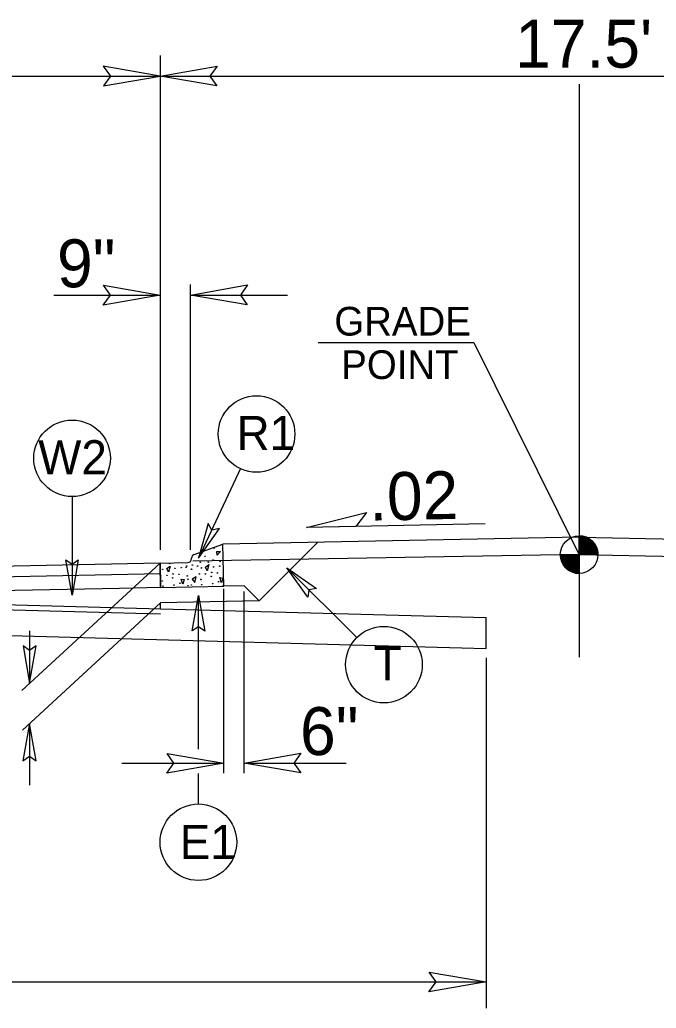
# Model space of a CAD drawing. Extents: x 957297 to 961629, y 830661 to 840840.
# Drawn here: x 959403.5 to 959507.1, y 837310.6 to 837471.5 of the extents above; entities that cross this region are included whole.
import ezdxf

# ---------------------------------------------------------------- set-up
doc = ezdxf.new("R2010")
doc.units = 0
for name, color, linetype in [('Default', 7, 'Continuous'), ('Old_Level_1', 7, 'Continuous'), ('Old_Level_11', 7, 'Continuous'), ('Old_Level_3', 7, 'Continuous'), ('Prop CMT Pvmt Milling', 7, 'Continuous'), ('Prop Dimension Text', 7, 'Continuous'), ('Typical ID Circle CELL', 7, 'Continuous'), ('Typical Terminator CELL', 7, 'Continuous'), ('Typical Text Grade Point CELL', 7, 'Continuous'), ('Typical Text ID Circle CELL', 7, 'Continuous')]:
    doc.layers.add(name, color=color, linetype=linetype)

msp = doc.modelspace()

# ---------------------------------------------------------------- linework, layer by layer
at = {"layer": 'Default'}
for p, q in [((959494.54, 837461.01), (959494.54, 837367.71)), ((959494.54, 837387.27), (959436.57, 837386.11)), ((959494.54, 837387.27), (959552.51, 837386.11)), ((959442.47, 837376.89), (959451.99, 837386.42)), ((959494.54, 837384.43), (959431.7, 837383.37)), ((959494.54, 837384.43), (959557.49, 837383.17))]:
    msp.add_line(p, q, dxfattribs=at)
at = {"layer": 'Old_Level_1'}
for p, q in [((959426.38, 837465.69), (959426.38, 837385.2)), ((959332.9, 837462.34), (959426.38, 837462.34)), ((959426.38, 837462.34), (959562.7, 837462.34)), ((959431.33, 837385.22), (959431.33, 837428.44)), ((959409.07, 837426.7), (959426.38, 837426.7)), ((959431.33, 837426.7), (959447.12, 837426.7)), ((959479.24, 837389.44), (959450.18, 837388.85)), ((959494.54, 837384.43), (959494.54, 837387.49)), ((959494.54, 837384.43), (959494.54, 837387.49)), ((959494.54, 837384.43), (959494.54, 837387.49)), ((959491.48, 837384.43), (959494.54, 837384.43)), ((959491.48, 837384.43), (959494.54, 837384.43)), ((959491.48, 837384.43), (959494.54, 837384.43)), ((959497.6, 837384.43), (959494.54, 837384.43)), ((959494.54, 837381.38), (959494.54, 837384.43)), ((959494.54, 837384.43), (959494.54, 837381.38)), ((959497.6, 837384.43), (959494.54, 837384.43)), ((959494.54, 837381.38), (959494.54, 837384.43)), ((959494.54, 837384.43), (959494.54, 837381.38)), ((959497.6, 837384.43), (959494.54, 837384.43)), ((959494.54, 837381.38), (959494.54, 837384.43)), ((959494.54, 837384.43), (959494.54, 837381.38)), ((959426.38, 837383.05), (959206.42, 837378.6)), ((959426.38, 837383.05), (959403.87, 837362.33)), ((959426.42, 837381.32), (959206.42, 837376.87)), ((959419.77, 837378.93), (959354.01, 837377.6)), ((959426.46, 837379.07), (959419.77, 837378.93)), ((959440.02, 837379.34), (959436.72, 837379.28)), ((959436.72, 837348.83), (959436.72, 837378.85)), ((959440.02, 837379.34), (959442.47, 837376.89)), ((959440.02, 837348.83), (959440.02, 837378.45)), ((959442.47, 837376.89), (959426.46, 837376.57)), ((959426.46, 837376.57), (959403.96, 837355.86)), ((959426.46, 837375.63), (959426.46, 837376.57)), ((959479.43, 837369.14), (959479.42, 837374.18)), ((959405.14, 837372), (959405.13, 837363.5)), ((959479.39, 837367.65), (959479.39, 837310.58)), ((959405.14, 837356.95), (959405.14, 837346.9)), ((959420.12, 837350.47), (959436.72, 837350.47)), ((959440.02, 837350.47), (959456.62, 837350.47)), ((959133.56, 837314.86), (959479.39, 837314.86))]:
    msp.add_line(p, q, dxfattribs=at)
for points in [[(959494.58, 837387.49), (959494.58, 837387.49), (959494.58, 837384.43)], [(959494.58, 837387.49), (959494.58, 837387.49), (959494.58, 837384.43)], [(959494.58, 837387.49), (959494.58, 837387.49), (959494.58, 837384.43)], [(959494.63, 837387.49), (959494.63, 837384.43)], [(959494.63, 837387.49), (959494.63, 837384.43)], [(959494.63, 837387.49), (959494.63, 837384.43)], [(959494.69, 837387.49), (959494.69, 837384.43)], [(959494.69, 837387.49), (959494.69, 837384.43)], [(959494.69, 837387.49), (959494.69, 837384.43)], [(959494.76, 837387.48), (959494.76, 837384.43)], [(959494.76, 837387.48), (959494.76, 837384.43)], [(959494.76, 837387.48), (959494.76, 837384.43)], [(959494.82, 837387.48), (959494.82, 837384.43)], [(959494.82, 837387.48), (959494.82, 837384.43)], [(959494.82, 837387.48), (959494.82, 837384.43)], [(959494.88, 837387.48), (959494.88, 837384.43)], [(959494.88, 837387.48), (959494.88, 837384.43)], [(959494.88, 837387.48), (959494.88, 837384.43)], [(959494.94, 837387.46), (959494.94, 837384.43)], [(959494.94, 837387.46), (959494.94, 837384.43)], [(959494.94, 837387.46), (959494.94, 837384.43)], [(959495, 837387.46), (959495, 837384.43)], [(959495, 837387.46), (959495, 837384.43)], [(959495, 837387.46), (959495, 837384.43)], [(959495.06, 837387.44), (959495.06, 837384.43)], [(959495.06, 837387.44), (959495.06, 837384.43)], [(959495.06, 837387.44), (959495.06, 837384.43)], [(959495.12, 837387.44), (959495.12, 837384.43)], [(959495.12, 837387.44), (959495.12, 837384.43)], [(959495.12, 837387.44), (959495.12, 837384.43)], [(959495.19, 837387.43), (959495.19, 837384.43)], [(959495.19, 837387.43), (959495.19, 837384.43)], [(959495.19, 837387.43), (959495.19, 837384.43)], [(959495.25, 837387.41), (959495.25, 837384.43)], [(959495.25, 837387.41), (959495.25, 837384.43)], [(959495.25, 837387.41), (959495.25, 837384.43)], [(959495.31, 837387.39), (959495.31, 837384.43)], [(959495.31, 837387.39), (959495.31, 837384.43)], [(959495.31, 837387.39), (959495.31, 837384.43)], [(959495.37, 837387.37), (959495.37, 837384.43)], [(959495.37, 837387.37), (959495.37, 837384.43)], [(959495.37, 837387.37), (959495.37, 837384.43)], [(959495.44, 837387.36), (959495.44, 837384.43)], [(959495.44, 837387.36), (959495.44, 837384.43)], [(959495.44, 837387.36), (959495.44, 837384.43)], [(959495.49, 837387.33), (959495.49, 837384.43)], [(959495.49, 837387.33), (959495.49, 837384.43)], [(959495.49, 837387.33), (959495.49, 837384.43)], [(959495.56, 837387.32), (959495.55, 837384.43)], [(959495.56, 837387.32), (959495.55, 837384.43)], [(959495.56, 837387.32), (959495.55, 837384.43)], [(959495.61, 837387.3), (959495.61, 837384.43)], [(959495.61, 837387.3), (959495.61, 837384.43)], [(959495.61, 837387.3), (959495.61, 837384.43)], [(959495.67, 837387.28), (959495.67, 837384.43)], [(959495.67, 837387.28), (959495.67, 837384.43)], [(959495.67, 837387.28), (959495.67, 837384.43)], [(959495.74, 837387.25), (959495.74, 837384.43)], [(959495.74, 837387.25), (959495.74, 837384.43)], [(959495.74, 837387.25), (959495.74, 837384.43)], [(959495.8, 837387.23), (959495.8, 837384.43)], [(959495.8, 837387.23), (959495.8, 837384.43)], [(959495.8, 837387.23), (959495.8, 837384.43)], [(959495.86, 837387.19), (959495.86, 837384.43)], [(959495.86, 837387.19), (959495.86, 837384.43)], [(959495.86, 837387.19), (959495.86, 837384.43)], [(959495.91, 837387.17), (959495.91, 837384.43)], [(959495.91, 837387.17), (959495.91, 837384.43)], [(959495.91, 837387.17), (959495.91, 837384.43)], [(959495.97, 837387.14), (959495.97, 837384.43)], [(959495.97, 837387.14), (959495.97, 837384.43)], [(959495.97, 837387.14), (959495.97, 837384.43)], [(959496.04, 837387.11), (959496.04, 837384.43)], [(959496.04, 837387.11), (959496.04, 837384.43)], [(959496.04, 837387.11), (959496.04, 837384.43)], [(959496.1, 837387.07), (959496.1, 837384.43)], [(959496.1, 837387.07), (959496.1, 837384.43)], [(959496.1, 837387.07), (959496.1, 837384.43)], [(959496.16, 837387.03), (959496.16, 837384.43)], [(959496.16, 837387.03), (959496.16, 837384.43)], [(959496.16, 837387.03), (959496.16, 837384.43)], [(959496.23, 837386.98), (959496.23, 837384.43)], [(959496.23, 837386.98), (959496.23, 837384.43)], [(959496.23, 837386.98), (959496.23, 837384.43)], [(959496.29, 837386.94), (959496.29, 837384.43)], [(959496.29, 837386.94), (959496.29, 837384.43)], [(959496.29, 837386.94), (959496.29, 837384.43)], [(959496.34, 837386.91), (959496.34, 837384.43)], [(959496.34, 837386.91), (959496.34, 837384.43)], [(959496.34, 837386.91), (959496.34, 837384.43)], [(959496.41, 837386.86), (959496.41, 837384.43)], [(959496.41, 837386.86), (959496.41, 837384.43)], [(959496.41, 837386.86), (959496.41, 837384.43)], [(959496.47, 837386.81), (959496.47, 837384.43)], [(959496.47, 837386.81), (959496.47, 837384.43)], [(959496.47, 837386.81), (959496.47, 837384.43)], [(959496.53, 837386.76), (959496.53, 837384.43)], [(959496.53, 837386.76), (959496.53, 837384.43)], [(959496.53, 837386.76), (959496.53, 837384.43)], [(959496.59, 837386.7), (959496.59, 837384.43)], [(959496.59, 837386.7), (959496.59, 837384.43)], [(959496.59, 837386.7), (959496.59, 837384.43)], [(959496.65, 837386.64), (959496.65, 837384.43)], [(959496.65, 837386.64), (959496.65, 837384.43)], [(959496.65, 837386.64), (959496.65, 837384.43)], [(959496.72, 837386.58), (959496.72, 837384.43)], [(959496.72, 837386.58), (959496.72, 837384.43)], [(959496.72, 837386.58), (959496.72, 837384.43)], [(959496.77, 837386.52), (959496.77, 837384.43)], [(959496.77, 837386.52), (959496.77, 837384.43)], [(959496.77, 837386.52), (959496.77, 837384.43)], [(959496.83, 837386.46), (959496.83, 837384.43)], [(959496.83, 837386.46), (959496.83, 837384.43)], [(959496.83, 837386.46), (959496.83, 837384.43)], [(959496.89, 837386.39), (959496.89, 837384.43)], [(959496.89, 837386.39), (959496.89, 837384.43)], [(959496.89, 837386.39), (959496.89, 837384.43)], [(959496.95, 837386.3), (959496.95, 837384.43)], [(959496.95, 837386.3), (959496.95, 837384.43)], [(959496.95, 837386.3), (959496.95, 837384.43)], [(959497.02, 837386.23), (959497.02, 837384.43)], [(959497.02, 837386.23), (959497.02, 837384.43)], [(959497.02, 837386.23), (959497.02, 837384.43)], [(959497.08, 837386.14), (959497.08, 837384.43)], [(959497.08, 837386.14), (959497.08, 837384.43)], [(959497.08, 837386.14), (959497.08, 837384.43)], [(959497.14, 837386.05), (959497.14, 837384.43)], [(959497.14, 837386.05), (959497.14, 837384.43)], [(959497.14, 837386.05), (959497.14, 837384.43)], [(959497.2, 837385.94), (959497.2, 837384.43)], [(959497.2, 837385.94), (959497.2, 837384.43)], [(959497.2, 837385.94), (959497.2, 837384.43)], [(959497.26, 837385.84), (959497.26, 837384.43)], [(959497.26, 837385.84), (959497.26, 837384.43)], [(959497.26, 837385.84), (959497.26, 837384.43)], [(959497.32, 837385.69), (959497.32, 837384.43)], [(959497.32, 837385.69), (959497.32, 837384.43)], [(959497.32, 837385.69), (959497.32, 837384.43)], [(959497.39, 837385.55), (959497.39, 837384.43)], [(959497.39, 837385.55), (959497.39, 837384.43)], [(959497.39, 837385.55), (959497.39, 837384.43)], [(959497.45, 837385.39), (959497.45, 837384.43)], [(959497.45, 837385.39), (959497.45, 837384.43)], [(959497.45, 837385.39), (959497.45, 837384.43)], [(959497.51, 837385.18), (959497.51, 837384.43)], [(959497.51, 837385.18), (959497.51, 837384.43)], [(959497.51, 837385.18), (959497.51, 837384.43)], [(959491.5, 837384.43), (959491.5, 837384.11)], [(959491.5, 837384.43), (959491.5, 837384.11)], [(959491.5, 837384.43), (959491.5, 837384.11)], [(959491.56, 837384.43), (959491.56, 837383.74)], [(959491.56, 837384.43), (959491.56, 837383.74)], [(959491.56, 837384.43), (959491.56, 837383.74)], [(959491.62, 837384.43), (959491.62, 837383.52)], [(959491.62, 837384.43), (959491.62, 837383.52)], [(959491.62, 837384.43), (959491.62, 837383.52)], [(959491.68, 837384.43), (959491.68, 837383.34)], [(959491.68, 837384.43), (959491.68, 837383.34)], [(959491.68, 837384.43), (959491.68, 837383.34)], [(959491.75, 837384.43), (959491.75, 837383.2)], [(959491.75, 837384.43), (959491.75, 837383.2)], [(959491.75, 837384.43), (959491.75, 837383.2)], [(959491.81, 837384.43), (959491.81, 837383.07)], [(959491.81, 837384.43), (959491.81, 837383.07)], [(959491.81, 837384.43), (959491.81, 837383.07)], [(959491.87, 837384.43), (959491.87, 837382.95)], [(959491.87, 837384.43), (959491.87, 837382.95)], [(959491.87, 837384.43), (959491.87, 837382.95)], [(959491.93, 837384.43), (959491.93, 837382.84)], [(959491.93, 837384.43), (959491.93, 837382.84)], [(959491.93, 837384.43), (959491.93, 837382.84)], [(959492, 837384.43), (959492, 837382.75)], [(959492, 837384.43), (959492, 837382.75)], [(959492, 837384.43), (959492, 837382.75)], [(959492.06, 837384.43), (959492.06, 837382.66)], [(959492.06, 837384.43), (959492.06, 837382.66)], [(959492.06, 837384.43), (959492.06, 837382.66)], [(959492.12, 837384.43), (959492.12, 837382.57)], [(959492.12, 837384.43), (959492.12, 837382.57)], [(959492.12, 837384.43), (959492.12, 837382.57)], [(959492.18, 837384.43), (959492.18, 837382.5)], [(959492.18, 837384.43), (959492.18, 837382.5)], [(959492.18, 837384.43), (959492.18, 837382.5)], [(959492.24, 837384.43), (959492.24, 837382.44)], [(959492.24, 837384.43), (959492.24, 837382.44)], [(959492.24, 837384.43), (959492.24, 837382.44)], [(959492.29, 837384.43), (959492.29, 837382.36)], [(959492.29, 837384.43), (959492.29, 837382.36)], [(959492.29, 837384.43), (959492.29, 837382.36)], [(959492.35, 837384.43), (959492.35, 837382.29)], [(959492.35, 837384.43), (959492.35, 837382.29)], [(959492.35, 837384.43), (959492.35, 837382.29)], [(959492.42, 837384.43), (959492.42, 837382.24)], [(959492.42, 837384.43), (959492.42, 837382.24)], [(959492.42, 837384.43), (959492.42, 837382.24)], [(959492.48, 837384.43), (959492.48, 837382.18)], [(959492.48, 837384.43), (959492.48, 837382.18)], [(959492.48, 837384.43), (959492.48, 837382.18)], [(959492.54, 837384.43), (959492.54, 837382.12)], [(959492.54, 837384.43), (959492.54, 837382.12)], [(959492.54, 837384.43), (959492.54, 837382.12)], [(959492.6, 837384.43), (959492.6, 837382.08)], [(959492.6, 837384.43), (959492.6, 837382.08)], [(959492.6, 837384.43), (959492.6, 837382.08)], [(959492.67, 837384.43), (959492.67, 837382.02)], [(959492.67, 837384.43), (959492.67, 837382.02)], [(959492.67, 837384.43), (959492.67, 837382.02)], [(959492.72, 837384.43), (959492.72, 837381.98)], [(959492.72, 837384.43), (959492.72, 837381.98)], [(959492.72, 837384.43), (959492.72, 837381.98)], [(959492.79, 837384.43), (959492.79, 837381.93)], [(959492.79, 837384.43), (959492.79, 837381.93)], [(959492.79, 837384.43), (959492.79, 837381.93)], [(959492.85, 837384.43), (959492.85, 837381.9)], [(959492.85, 837384.43), (959492.85, 837381.9)], [(959492.85, 837384.43), (959492.85, 837381.9)], [(959492.91, 837384.43), (959492.91, 837381.84)], [(959492.91, 837384.43), (959492.91, 837381.84)], [(959492.91, 837384.43), (959492.91, 837381.84)], [(959492.98, 837384.43), (959492.98, 837381.81)], [(959492.98, 837384.43), (959492.98, 837381.81)], [(959492.98, 837384.43), (959492.98, 837381.81)], [(959493.04, 837384.43), (959493.04, 837381.77)], [(959493.04, 837384.43), (959493.04, 837381.77)], [(959493.04, 837384.43), (959493.04, 837381.77)], [(959493.1, 837384.43), (959493.1, 837381.74)], [(959493.1, 837384.43), (959493.1, 837381.74)], [(959493.1, 837384.43), (959493.1, 837381.74)], [(959493.15, 837384.43), (959493.15, 837381.72)], [(959493.15, 837384.43), (959493.15, 837381.72)], [(959493.15, 837384.43), (959493.15, 837381.72)], [(959493.21, 837384.43), (959493.21, 837381.68)], [(959493.21, 837384.43), (959493.21, 837381.68)], [(959493.21, 837384.43), (959493.21, 837381.68)], [(959493.28, 837384.43), (959493.28, 837381.65)], [(959493.28, 837384.43), (959493.28, 837381.65)], [(959493.28, 837384.43), (959493.28, 837381.65)], [(959493.34, 837384.43), (959493.34, 837381.63)], [(959493.34, 837384.43), (959493.34, 837381.63)], [(959493.34, 837384.43), (959493.34, 837381.63)], [(959493.4, 837384.43), (959493.4, 837381.59)], [(959493.4, 837384.43), (959493.4, 837381.59)], [(959493.4, 837384.43), (959493.4, 837381.59)], [(959493.46, 837384.43), (959493.46, 837381.58)], [(959493.46, 837384.43), (959493.46, 837381.58)], [(959493.46, 837384.43), (959493.46, 837381.58)], [(959493.52, 837384.43), (959493.52, 837381.55)], [(959493.52, 837384.43), (959493.52, 837381.55)], [(959493.52, 837384.43), (959493.52, 837381.55)], [(959493.58, 837384.43), (959493.58, 837381.53)], [(959493.58, 837384.43), (959493.58, 837381.53)], [(959493.58, 837384.43), (959493.58, 837381.53)], [(959493.64, 837384.43), (959493.64, 837381.52)], [(959493.64, 837384.43), (959493.64, 837381.52)], [(959493.64, 837384.43), (959493.64, 837381.52)], [(959493.7, 837384.43), (959493.7, 837381.49)], [(959493.7, 837384.43), (959493.7, 837381.49)], [(959493.7, 837384.43), (959493.7, 837381.49)], [(959493.76, 837384.43), (959493.76, 837381.48)], [(959493.76, 837384.43), (959493.76, 837381.48)], [(959493.76, 837384.43), (959493.76, 837381.48)], [(959493.83, 837384.43), (959493.83, 837381.47)], [(959493.83, 837384.43), (959493.83, 837381.47)], [(959493.83, 837384.43), (959493.83, 837381.47)], [(959493.89, 837384.43), (959493.89, 837381.45)], [(959493.89, 837384.43), (959493.89, 837381.45)], [(959493.89, 837384.43), (959493.89, 837381.45)], [(959493.95, 837384.43), (959493.95, 837381.43)], [(959493.95, 837384.43), (959493.95, 837381.43)], [(959493.95, 837384.43), (959493.95, 837381.43)], [(959494.01, 837384.43), (959494.01, 837381.43)], [(959494.01, 837384.43), (959494.01, 837381.43)], [(959494.01, 837384.43), (959494.01, 837381.43)], [(959494.07, 837384.43), (959494.07, 837381.42)], [(959494.07, 837384.43), (959494.07, 837381.42)], [(959494.07, 837384.43), (959494.07, 837381.42)], [(959494.13, 837384.43), (959494.13, 837381.4)], [(959494.13, 837384.43), (959494.13, 837381.4)], [(959494.13, 837384.43), (959494.13, 837381.4)], [(959494.2, 837384.43), (959494.2, 837381.4)], [(959494.2, 837384.43), (959494.2, 837381.4)], [(959494.2, 837384.43), (959494.2, 837381.4)], [(959494.26, 837384.43), (959494.26, 837381.4)], [(959494.26, 837384.43), (959494.26, 837381.4)], [(959494.26, 837384.43), (959494.26, 837381.4)], [(959494.32, 837384.43), (959494.32, 837381.38)], [(959494.32, 837384.43), (959494.32, 837381.38)], [(959494.32, 837384.43), (959494.32, 837381.38)], [(959494.38, 837384.43), (959494.38, 837381.38)], [(959494.38, 837384.43), (959494.38, 837381.38)], [(959494.38, 837384.43), (959494.38, 837381.38)], [(959494.43, 837384.43), (959494.43, 837381.38)], [(959494.43, 837384.43), (959494.43, 837381.38)], [(959494.43, 837384.43), (959494.43, 837381.38)], [(959494.49, 837384.43), (959494.49, 837381.38), (959494.49, 837381.38)], [(959494.49, 837384.43), (959494.49, 837381.38), (959494.49, 837381.38)], [(959494.49, 837384.43), (959494.49, 837381.38), (959494.49, 837381.38)], [(959497.57, 837384.87), (959497.57, 837384.43)], [(959497.57, 837384.87), (959497.57, 837384.43)], [(959497.57, 837384.87), (959497.57, 837384.43)], [(959426.46, 837375.63), (959479.42, 837374.18)], [(959306.49, 837373.85), (959479.42, 837369.14)]]:
    msp.add_lwpolyline(points, dxfattribs=at)
msp.add_circle((959494.54, 837384.43), 3.06, dxfattribs=at)
msp.add_circle((959494.54, 837384.43), 3.06, dxfattribs=at)
msp.add_circle((959494.54, 837384.43), 3.06, dxfattribs=at)
for start, end in [(359.9905, 89.9905), (359.9905, 89.9905), (359.9905, 89.9905), (179.9905, 269.9905), (179.9905, 269.9905), (179.9905, 269.9905)]:
    msp.add_arc((959494.54, 837384.43), 3.06, start, end, dxfattribs=at)
at = {"layer": 'Old_Level_11'}
for p, q in [((959450.18, 837388.85), (959459.93, 837391.27)), ((959459.93, 837391.27), (959458.2, 837389.01)), ((959458.2, 837389.01), (959450.18, 837388.85))]:
    msp.add_line(p, q, dxfattribs=at)
at = {"layer": 'Old_Level_3'}
for p, q in [((959431.92, 837384.45), (959436.57, 837386.11)), ((959435.59, 837384.92), (959436.18, 837384.93)), ((959435.64, 837384.33), (959435.59, 837384.92)), ((959436.18, 837384.93), (959435.64, 837384.33)), ((959436.72, 837379.28), (959436.57, 837386.11)), ((959431.49, 837383.8), (959431.49, 837383.83)), ((959426.38, 837383.05), (959430.87, 837383.14)), ((959426.38, 837383.05), (959426.46, 837379.06)), ((959426.46, 837379.06), (959426.38, 837383)), ((959427.45, 837382.17), (959428, 837382.58)), ((959427.74, 837381.56), (959427.45, 837382.17)), ((959428, 837382.58), (959427.74, 837381.56)), ((959433.73, 837382.41), (959434.28, 837382.82)), ((959434.02, 837381.79), (959433.73, 837382.41)), ((959434.28, 837382.82), (959434.02, 837381.79)), ((959429.81, 837380.46), (959430.3, 837380.37)), ((959430.07, 837379.62), (959429.81, 837380.46)), ((959430.3, 837380.37), (959430.07, 837379.62)), ((959432.22, 837380.8), (959431.61, 837380.45)), ((959431.61, 837380.45), (959432.02, 837379.9)), ((959432.02, 837379.9), (959432.22, 837380.8)), ((959436.09, 837380.7), (959436.58, 837380.61)), ((959436.35, 837379.86), (959436.09, 837380.7)), ((959436.58, 837380.61), (959436.35, 837379.86)), ((959426.46, 837379.06), (959436.72, 837379.28))]:
    msp.add_line(p, q, dxfattribs=at)
for centre in [(959435.15, 837385.49), (959432.76, 837384.3), (959433.69, 837384.16), (959435, 837383.54), (959436.12, 837383.29), (959426.8, 837382.03), (959427.93, 837382.95), (959428.78, 837382.19), (959429.8, 837382.31), (959430.6, 837382.36), (959430.7, 837382.56), (959431.48, 837382.05), (959431.62, 837382.73), (959432.46, 837382.56), (959432.91, 837383.19), (959433.09, 837382.27), (959434.21, 837383.19), (959435.06, 837382.43), (959436.08, 837382.55), (959426.48, 837381.06), (959426.72, 837380.14), (959427.47, 837381.05), (959428.41, 837380.64), (959428.49, 837381.29), (959429.42, 837381.22), (959430.78, 837380.97), (959430.9, 837380.43), (959432.77, 837381.3), (959433, 837380.38), (959433.75, 837381.29), (959434.69, 837380.88), (959434.77, 837381.53), (959435.7, 837381.46), (959426.83, 837379.31), (959428.62, 837379.47), (959429.6, 837379.77), (959430.92, 837379.38), (959431.44, 837379.48), (959433.11, 837379.55), (959434.9, 837379.71), (959435.88, 837380.01)]:
    msp.add_circle(centre, 0.0434, dxfattribs=at)
for centre, radius, start, end in [((959430.85, 837383.78), 0.641, 271.206, 1.206), ((959432.13, 837383.85), 0.641, 109.641, 181.206), ((959436.48, 837379.31), 0.0434, 26.9645, 154.1675)]:
    msp.add_arc(centre, radius, start, end, dxfattribs=at)
at = {"layer": 'Prop CMT Pvmt Milling'}
for points in [[(959306.49, 837378.9), (959426.46, 837375.63)], [(959426.44, 837374.75), (959306.51, 837378.02)]]:
    msp.add_lwpolyline(points, dxfattribs=at)
at = {"layer": 'Typical ID Circle CELL'}
for p, q in [((959439.43, 837398.43), (959432.63, 837383.85)), ((959412.05, 837393.9), (959412.05, 837377.81)), ((959458.38, 837370.92), (959447, 837382.3)), ((959432.6, 837352.74), (959432.6, 837377.76)), ((959432.6, 837343.82), (959432.6, 837348.81))]:
    msp.add_line(p, q, dxfattribs=at)
for centre in [(959442.06, 837404.07), (959412.05, 837400.12), (959462.78, 837366.52), (959432.6, 837337.6)]:
    msp.add_circle(centre, 6.23, dxfattribs=at)
at = {"layer": 'Typical Terminator CELL'}
for points in [[(959417.15, 837460.75), (959426.38, 837462.34), (959417.1, 837463.98), (959418.28, 837462.34)], [(959435.6, 837460.75), (959426.38, 837462.34), (959435.65, 837463.98), (959434.47, 837462.34)], [(959417.15, 837428.29), (959426.38, 837426.7), (959417.1, 837425.06), (959418.28, 837426.7)], [(959440.55, 837425.11), (959431.33, 837426.7), (959440.6, 837428.34), (959439.43, 837426.7)], [(959434.17, 837389.49), (959432.63, 837383.85), (959436.01, 837388.67), (959434.77, 837388.43)], [(959413.04, 837383.58), (959412.05, 837377.81), (959411.02, 837383.61), (959412.05, 837382.87)], [(959450.38, 837377.52), (959447, 837382.3), (959451.83, 837378.93), (959450.58, 837378.72)], [(959431.61, 837372), (959432.6, 837377.76), (959433.63, 837371.97), (959432.6, 837372.7)], [(959404.09, 837369.56), (959405.13, 837363.5), (959406.21, 837369.6), (959405.14, 837368.82)], [(959406.19, 837350.88), (959405.14, 837356.95), (959404.06, 837350.85), (959405.14, 837351.62)], [(959427.5, 837352.06), (959436.72, 837350.47), (959427.44, 837348.83), (959428.62, 837350.47)], [(959449.24, 837348.88), (959440.02, 837350.47), (959449.29, 837352.11), (959448.11, 837350.47)], [(959470.16, 837316.45), (959479.39, 837314.86), (959470.11, 837313.22), (959471.29, 837314.86)]]:
    msp.add_lwpolyline(points, close=True, dxfattribs=at)
at = {"layer": 'Typical Text Grade Point CELL'}
for p, q in [((959452.1, 837418.99), (959477.43, 837418.99)), ((959452.1, 837418.98), (959477.43, 837418.98)), ((959477.43, 837418.98), (959494.54, 837384.42)), ((959477.43, 837418.98), (959494.54, 837384.42))]:
    msp.add_line(p, q, dxfattribs=at)

# ---------------------------------------------------------------- texts
at = {"layer": 'Old_Level_11'}
for s, p in [('GRADE', (959454.71, 837420.1)), ('POINT', (959455.84, 837413.03))]:
    msp.add_text(s, height=4.671, dxfattribs=at).set_placement(p)
at = {"layer": 'Prop Dimension Text'}
for s, rotation, p in [("17.5'", 0, (959484.14, 837463.72)), ('9"', 0, (959409.6, 837427.96)), ('.02', 1.1839, (959460.45, 837389.96)), ('6"', 0, (959449.14, 837351.8))]:
    msp.add_text(s, height=7.801, rotation=rotation, dxfattribs=at).set_placement(p)
at = {"layer": 'Typical Text ID Circle CELL'}
for s, height, p in [('R1', 5.572, (959438.81, 837401.45)), ('W2', 5.572, (959406.53, 837397.49)), ('T', 5.57, (959461.1, 837363.96)), ('E1', 5.572, (959429.57, 837334.86))]:
    msp.add_text(s, height=height, dxfattribs=at).set_placement(p)

doc.saveas('drawing.dxf')
